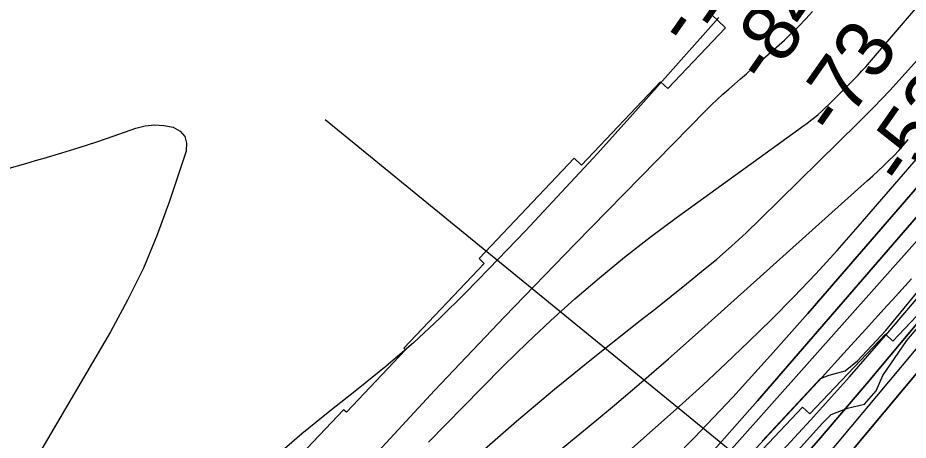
# Model space of a CAD drawing. Extents: x 3598634 to 3636690, y 517270 to 542944.
# Drawn here: x 3605373 to 3606411, y 526885 to 527377 of the extents above; entities that cross this region are included whole.
import ezdxf

# ---------------------------------------------------------------- set-up
doc = ezdxf.new("R2010")
doc.units = 0
for name, color, linetype in [('V-RIVR-EDGE', 7, 'Continuous'), ('V-RIVR-RANG', 7, 'Continuous'), ('V-RRAP-RVMT', 7, 'Continuous'), ('V-SITE-VEGE', 7, 'Continuous'), ('V-TOPO-DPTH', 7, 'Continuous'), ('V-TOPO-MAJR', 7, 'Continuous'), ('V-TOPO-MINR', 7, 'Continuous'), ('V-TOPO-WATR', 7, 'Continuous')]:
    doc.layers.add(name, color=color, linetype=linetype)

msp = doc.modelspace()

# ---------------------------------------------------------------- linework, layer by layer
at = {"layer": 'V-RIVR-EDGE'}
msp.add_lwpolyline([(3606240.7, 526884), (3606308.7, 526957.1), (3606318.9, 526960.7), (3606337.5, 526966), (3606352, 526977.4), (3606385.1, 527012.7), (3606424.2, 527060.7)], dxfattribs=at)
at = {"layer": 'V-RIVR-RANG'}
msp.add_line((3606412.9, 526702.3), (3605731, 527258.5), dxfattribs=at)
at = {"layer": 'V-RRAP-RVMT'}
for p, q in [((3606181.4, 527381.4), (3606198.1, 527365.7)), ((3606198.1, 527365.7), (3606130.8, 527294.7)), ((3606122.1, 527302.8), (3606029.9, 527205.7)), ((3606130.8, 527294.7), (3606122.1, 527302.8)), ((3606021.5, 527213.6), (3605910.7, 527096.7)), ((3606029.9, 527205.7), (3606021.5, 527213.6)), ((3605910.7, 527096.7), (3605916.6, 527091.1)), ((3606393.1, 527000.5), (3606483.1, 527095.4)), ((3605916.6, 527091.1), (3605822.8, 526992.2)), ((3606296.3, 526915.6), (3606384.5, 527008.7)), ((3606384.5, 527008.7), (3606393.1, 527000.5)), ((3605824.8, 526990.4), (3605755.8, 526917.7)), ((3605822.8, 526992.2), (3605824.8, 526990.4)), ((3605752.5, 526920.6), (3605663.1, 526826.7)), ((3605755.8, 526917.7), (3605752.5, 526920.6)), ((3606195.7, 526826.4), (3606287.9, 526923.7)), ((3606287.9, 526923.7), (3606296.3, 526915.6))]:
    msp.add_line(p, q, dxfattribs=at)
at = {"layer": 'V-SITE-VEGE'}
msp.add_lwpolyline([(3606278.7, 526869.3), (3606311.1, 526904.8), (3606321.2, 526914.8), (3606340.2, 526922.5), (3606360.2, 526926.9), (3606373.7, 526942.5), (3606381.6, 526960.3), (3606409.6, 527001.4), (3606433.1, 527029.2)], dxfattribs=at)
at = {"layer": 'V-TOPO-DPTH'}
for points in [[(3606085.3, 526872.3), (3606143.9, 526924.4), (3606171.4, 526949.2), (3606198.5, 526974.3), (3606225.3, 526999.9), (3606251.7, 527025.8), (3606277.6, 527052.2), (3606303.2, 527079), (3606328.1, 527106.3), (3606352.7, 527134.1), (3606433, 527226.8)], [(3606085.3, 526872.3), (3606143.9, 526924.4), (3606171.4, 526949.2), (3606198.5, 526974.3), (3606225.3, 526999.9), (3606251.7, 527025.8), (3606277.6, 527052.2), (3606303.2, 527079), (3606328.1, 527106.3), (3606352.7, 527134.1), (3606433, 527226.8)], [(3606115.4, 526841.2), (3606161.3, 526887.9), (3606206.5, 526935.3), (3606250.6, 526983.6), (3606294, 527032.6), (3606436.6, 527197.3)], [(3606436.6, 527197.3), (3606294, 527032.6), (3606250.6, 526983.6), (3606206.5, 526935.3), (3606161.3, 526887.9), (3606115.4, 526841.2)], [(3605470, 526159.3), (3605586, 526281.4), (3605603.3, 526299.3), (3605620.8, 526316.9), (3605638.6, 526334.3), (3605656.6, 526351.4), (3605742.3, 526431.3), (3605759.4, 526447.1), (3605776.6, 526462.8), (3605793.9, 526478.4), (3605811.3, 526493.8), (3605828.7, 526509.3), (3605845.8, 526525.1), (3605862.7, 526541.1), (3605879.3, 526557.4), (3605979.3, 526656.8), (3606045.1, 526723.7), (3606109.8, 526791.5), (3606173, 526860.8), (3606235.2, 526930.9), (3606440.2, 527167.6)], [(3606440.2, 527167.6), (3606235.2, 526930.9), (3606173, 526860.8), (3606109.8, 526791.5), (3606045.1, 526723.7), (3605979.3, 526656.8), (3605879.3, 526557.4), (3605862.7, 526541.1), (3605845.8, 526525.1), (3605828.7, 526509.3), (3605811.3, 526493.8), (3605793.9, 526478.4), (3605776.6, 526462.8), (3605759.4, 526447.1), (3605742.3, 526431.3), (3605656.6, 526351.4), (3605638.6, 526334.3), (3605620.8, 526316.9), (3605603.3, 526299.3), (3605586, 526281.4), (3605470, 526159.3)], [(3606519.1, 527137.7), (3606362.9, 526951.2), (3606306.3, 526885.2), (3606248.7, 526820), (3606189.6, 526756.1), (3606129.5, 526693.1), (3606071.8, 526633.9), (3606039.8, 526601.2), (3606007.8, 526568.6), (3605975.8, 526536), (3605943.7, 526503.4), (3605911.6, 526470.8), (3605879.7, 526438.1), (3605848, 526405.2), (3605816.3, 526372.1), (3605732.9, 526284.5), (3605717.4, 526268.2), (3605701.9, 526251.7), (3605686.5, 526235.3), (3605671.2, 526218.7)], [(3605671.2, 526218.7), (3605686.5, 526235.3), (3605701.9, 526251.7), (3605717.4, 526268.2), (3605732.9, 526284.5), (3605816.3, 526372.1), (3605848, 526405.2), (3605879.7, 526438.1), (3605911.6, 526470.8), (3605943.7, 526503.4), (3605975.8, 526536), (3606007.8, 526568.6), (3606039.8, 526601.2), (3606071.8, 526633.9), (3606129.5, 526693.1), (3606189.6, 526756.1), (3606248.7, 526820), (3606306.3, 526885.2), (3606362.9, 526951.2), (3606519.1, 527137.7)], [(3606525.5, 527088.4), (3606200.6, 526699.9), (3606131.5, 526620.2), (3606060.4, 526542.3), (3605986.6, 526467), (3605911, 526393.4), (3605761.2, 526253.1), (3605759, 526251), (3605756.9, 526249), (3605754.7, 526246.9), (3605752.5, 526244.9), (3605750.4, 526242.8), (3605748.3, 526240.7), (3605746.2, 526238.5), (3605744.1, 526236.4), (3605736.2, 526228.2), (3605733.7, 526225.5), (3605731.2, 526222.8), (3605716.7, 526207.1), (3605708.2, 526198), (3605699.7, 526188.8), (3605691.2, 526179.7), (3605682.6, 526170.6), (3605002.5, 525445.1)], [(3606414.8, 527073.2), (3606392.8, 527048.6), (3606386.6, 527041.9), (3606361.3, 527014), (3606336, 526986.3), (3606310.5, 526958.6), (3606285, 526931), (3606171.6, 526808.9), (3606090.1, 526722.3), (3606007.7, 526636.4), (3605924.2, 526551.6), (3605840, 526467.6), (3605672.3, 526302.6), (3605671.3, 526301.6), (3605669.3, 526299.8), (3605667.3, 526298), (3605665.3, 526296.2), (3605664.3, 526295.2), (3605659.3, 526290.3), (3605657.4, 526288.4), (3605655.6, 526286.5), (3605326.7, 525918)], [(3605326.7, 525918), (3605655.6, 526286.5), (3605657.4, 526288.4), (3605659.3, 526290.3), (3605664.3, 526295.2), (3605665.3, 526296.2), (3605667.3, 526298), (3605669.3, 526299.8), (3605671.3, 526301.6), (3605672.3, 526302.6), (3605840, 526467.6), (3605924.2, 526551.6), (3606007.7, 526636.4), (3606090.1, 526722.3), (3606171.6, 526808.9), (3606285, 526931), (3606310.5, 526958.6), (3606336, 526986.3), (3606361.3, 527014), (3606386.6, 527041.9), (3606392.8, 527048.6), (3606414.8, 527073.2)]]:
    msp.add_lwpolyline(points, dxfattribs=at)
at = {"layer": 'V-TOPO-MAJR'}
for points in [[(3605362.4, 527202), (3605379.1, 527206.9), (3605395.8, 527211.7), (3605403.4, 527213.9), (3605423.9, 527219.8), (3605444.3, 527226.1), (3605464.6, 527232.7), (3605484.8, 527239.6), (3605510.1, 527248.5), (3605521, 527251.2), (3605531.9, 527252.6), (3605542.9, 527251.9), (3605553.9, 527249.9), (3605561.8, 527245.1), (3605567.3, 527239), (3605569.2, 527231), (3605568.8, 527221.7), (3605549.6, 527163.7), (3605535.2, 527124.3), (3605519.2, 527085.7)], [(3606004.5, 526872.9), (3606036.5, 526899.3), (3606068.5, 526925.9), (3606100.1, 526952.7), (3606131.5, 526979.9), (3606162.6, 527007.4), (3606363.6, 527187.5), (3606369.9, 527193.1), (3606376.1, 527198.9), (3606382.1, 527204.7), (3606388.2, 527210.6), (3606394.1, 527216.6), (3606399.9, 527222.7), (3606405.6, 527229), (3606411.1, 527235.3)], [(3605519.2, 527085.7), (3605500.7, 527048.2), (3605480.6, 527011.4), (3605288.6, 526685.1), (3605269.7, 526654.7), (3605249.8, 526625), (3605228.4, 526596.3), (3605206.1, 526568.3), (3605180.6, 526537.9), (3605144.5, 526495.5), (3605108, 526453.4), (3605071, 526411.8), (3605033.5, 526370.6), (3604541.9, 525836.1), (3604531.7, 525824.9), (3604521.6, 525813.6), (3604511.7, 525802.2), (3604501.9, 525790.7), (3604418.3, 525691.8), (3604367.5, 525630.2), (3604317.7, 525567.9), (3604269.3, 525504.4)]]:
    msp.add_lwpolyline(points, dxfattribs=at)
at = {"layer": 'V-TOPO-MINR'}
for points in [[(3605851.7, 526882.6), (3605912.8, 526945.4), (3605939.5, 526972.2), (3605966.5, 526998.6), (3605994.2, 527024.4), (3606022.2, 527049.7), (3606050.9, 527074.4), (3606080.1, 527098.4), (3606110, 527121.6), (3606140.3, 527144.1), (3606283.6, 527247.5), (3606288.1, 527250.9), (3606292.7, 527254.2), (3606297.1, 527257.7), (3606301.6, 527261.1), (3606305.9, 527264.7), (3606310.2, 527268.4), (3606314.3, 527272.2), (3606318.4, 527276.1), (3606348.1, 527305.9), (3606352.6, 527310.6), (3606357.1, 527315.3), (3606361.5, 527320.2), (3606365.7, 527325.1), (3606457, 527431.8)], [(3605778.3, 526856.5), (3605858.6, 526943.1), (3605940.1, 527028.7), (3606022.3, 527113.6), (3606175.1, 527269.4), (3606181.6, 527275.8), (3606188.1, 527282.1), (3606194.9, 527288.2), (3606201.7, 527294.2), (3606208.6, 527300.1), (3606215.5, 527306), (3606222.4, 527312), (3606229.2, 527318.1), (3606266.6, 527351.4), (3606275.1, 527359.3), (3606283.5, 527367.4), (3606291.5, 527375.9), (3606299.3, 527384.5)], [(3606190.2, 527377.6), (3606089.7, 527265), (3606048.5, 527219.3), (3606006.8, 527174), (3605964.6, 527129.2), (3605921.9, 527084.8), (3605894.7, 527056.9), (3605864.8, 527027.4), (3605834.1, 526998.7), (3605802.2, 526971.4), (3605769.6, 526945), (3605736.6, 526918.9), (3605704, 526892.3), (3605672, 526865)], [(3605910.5, 526869.1), (3605954, 526907.4), (3605998.4, 526944.6), (3606043.5, 526981), (3606098.5, 527024.5), (3606116.5, 527038.7), (3606134.4, 527053), (3606152.3, 527067.3), (3606170.1, 527081.6), (3606187.7, 527096.2), (3606205, 527111.2), (3606221.9, 527126.7), (3606238.4, 527142.5), (3606352.2, 527254.3), (3606371, 527273.3), (3606389.5, 527292.6), (3606407.6, 527312.3), (3606425.3, 527332.3)], [(3606085.3, 526872.3), (3606143.9, 526924.4), (3606171.4, 526949.2), (3606198.5, 526974.3), (3606225.3, 526999.9), (3606251.7, 527025.8), (3606277.6, 527052.2), (3606303.2, 527079), (3606328.1, 527106.3), (3606352.7, 527134.1), (3606433, 527226.8)], [(3606115.4, 526841.2), (3606161.3, 526887.9), (3606206.5, 526935.3), (3606250.6, 526983.6), (3606294, 527032.6), (3606436.6, 527197.3)], [(3605470, 526159.3), (3605586, 526281.4), (3605603.3, 526299.3), (3605620.8, 526316.9), (3605638.6, 526334.3), (3605656.6, 526351.4), (3605742.3, 526431.3), (3605759.4, 526447.1), (3605776.6, 526462.8), (3605793.9, 526478.4), (3605811.3, 526493.8), (3605828.7, 526509.3), (3605845.8, 526525.1), (3605862.7, 526541.1), (3605879.3, 526557.4), (3605979.3, 526656.8), (3606045.1, 526723.7), (3606109.8, 526791.5), (3606173, 526860.8), (3606235.2, 526930.9), (3606440.2, 527167.6)], [(3605227.9, 525851.2), (3605623.2, 526283.8), (3605631.7, 526292.9), (3605640.2, 526301.8), (3605649, 526310.6), (3605657.8, 526319.2), (3605703.5, 526363.1), (3605712.5, 526371.5), (3605721.5, 526379.9), (3605730.6, 526388.1), (3605739.8, 526396.3), (3605749, 526404.5), (3605758, 526412.9), (3605766.9, 526421.3), (3605775.7, 526429.9), (3605911.3, 526564.7), (3605987.1, 526641.5), (3606062, 526719.2), (3606135.4, 526798.2), (3606207.9, 526878.1), (3606462.1, 527163.5)], [(3605701.2, 526220.8), (3605709.5, 526229.7), (3605717.8, 526238.6), (3605726.2, 526247.5), (3605734.6, 526256.3), (3605783.5, 526307.8), (3605798.7, 526323.6), (3605814.1, 526339.3), (3605829.5, 526354.8), (3605845.1, 526370.3), (3605860.7, 526385.7), (3605876.4, 526401.1), (3605892, 526416.4), (3605907.7, 526431.8), (3606017.2, 526539.4), (3606086.6, 526609.6), (3606154.6, 526681.1), (3606220.4, 526754.5), (3606284.8, 526829.2), (3606522.3, 527112.8)], [(3605002.5, 525445.1), (3605682.6, 526170.6), (3605691.2, 526179.7), (3605699.7, 526188.8), (3605708.2, 526198), (3605716.7, 526207.1), (3605731.2, 526222.8), (3605733.7, 526225.5), (3605736.2, 526228.2), (3605744.1, 526236.4), (3605746.2, 526238.5), (3605748.3, 526240.7), (3605750.4, 526242.8), (3605752.5, 526244.9), (3605754.7, 526246.9), (3605756.9, 526249), (3605759, 526251), (3605761.2, 526253.1), (3605911, 526393.4), (3605986.6, 526467), (3606060.4, 526542.3), (3606131.5, 526620.2), (3606200.6, 526699.9), (3606525.5, 527088.4)], [(3605326.7, 525918), (3605655.6, 526286.5), (3605657.4, 526288.4), (3605659.3, 526290.3), (3605664.3, 526295.2), (3605665.3, 526296.2), (3605667.3, 526298), (3605669.3, 526299.8), (3605671.3, 526301.6), (3605672.3, 526302.6), (3605840, 526467.6), (3605924.2, 526551.6), (3606007.7, 526636.4), (3606090.1, 526722.3), (3606171.6, 526808.9), (3606285, 526931), (3606310.5, 526958.6), (3606336, 526986.3), (3606361.3, 527014), (3606386.6, 527041.9), (3606392.8, 527048.6), (3606414.8, 527073.2)], [(3605009.4, 525531.5), (3605056.9, 525582.5), (3605104.4, 525633.6), (3605151.7, 525684.8), (3605199, 525736.1), (3605641.2, 526216.6), (3605663.6, 526240.8), (3605686, 526264.9), (3605708.5, 526288.8), (3605731.2, 526312.7), (3605839.1, 526426), (3605892.1, 526481.5), (3605945.1, 526537.1), (3605998.2, 526592.5), (3606051.3, 526648), (3606063.2, 526660.4), (3606110.3, 526709.7), (3606157.3, 526759.1), (3606204.1, 526808.6), (3606250.8, 526858.3), (3606297, 526908.3), (3606342.7, 526958.9), (3606387.4, 527010.3), (3606431.6, 527062.2)]]:
    msp.add_lwpolyline(points, dxfattribs=at)
at = {"layer": 'V-TOPO-WATR'}
msp.add_lwpolyline([(3605671.2, 526218.7), (3605686.5, 526235.3), (3605701.9, 526251.7), (3605717.4, 526268.2), (3605732.9, 526284.5), (3605816.3, 526372.1), (3605848, 526405.2), (3605879.7, 526438.1), (3605911.6, 526470.8), (3605943.7, 526503.4), (3605975.8, 526536), (3606007.8, 526568.6), (3606039.8, 526601.2), (3606071.8, 526633.9), (3606129.5, 526693.1), (3606189.6, 526756.1), (3606248.7, 526820), (3606306.3, 526885.2), (3606362.9, 526951.2), (3606519.1, 527137.7)], dxfattribs=at)

# ---------------------------------------------------------------- texts
at = {"layer": 'V-RIVR-RANG'}
for s, p in [('-100', (3606155.8, 527340.7)), ('-84', (3606246.9, 527296.4)), ('-73', (3606326.9, 527236.3)), ('-53', (3606407.7, 527177.3))]:
    msp.add_text(s, height=67, rotation=54.9118, dxfattribs=at).set_placement(p)

doc.saveas('drawing.dxf')
